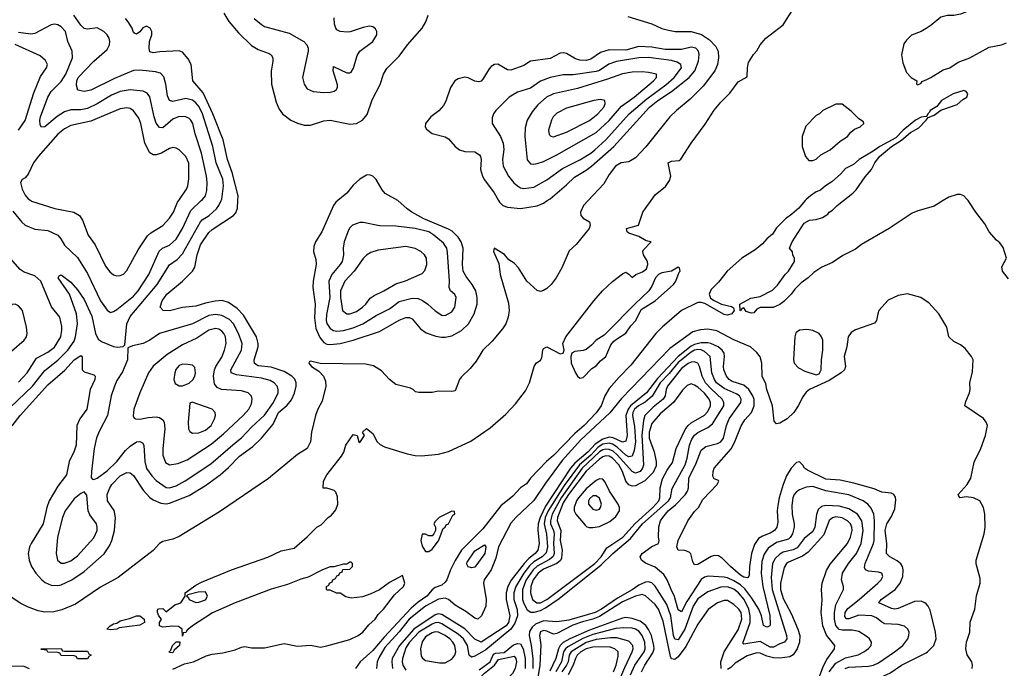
# Model space of a CAD drawing. Header units: inches. Extents: x 884549 to 1028252, y 526810 to 653624.
# Tile 480 of 656: x 934478 to 940477, y 597151 to 601103. Entities that reach past the tile are written whole.
import ezdxf

# ---------------------------------------------------------------- set-up
doc = ezdxf.new("R2010")
doc.units = ezdxf.units.IN
doc.header["$MEASUREMENT"] = 0
for name, color, linetype in [('A9539', 7, 'Continuous'), ('A9549', 7, 'Continuous'), ('A9630', 7, 'Continuous'), ('A9640', 7, 'Continuous')]:
    doc.layers.add(name, color=color, linetype=linetype)

msp = doc.modelspace()

# ---------------------------------------------------------------- linework, layer by layer
at = {"layer": 'A9539', "color": 5}
for points, elevation in [([(937940.9, 600000), (937912.5, 599970), (937894.6, 599930), (937896, 599910), (937910, 599894), (937950.4, 599870.4), (937953.8, 599850), (937948.3, 599830), (937867.7, 599732.3), (937825.5, 599694.5), (937780.5, 599590), (937746.6, 599530), (937716.9, 599490), (937690, 599464.6), (937670, 599451.7), (937650, 599446.5), (937630, 599451.8), (937567.4, 599510), (937517.3, 599590), (937490, 599618.7), (937458.9, 599638.9), (937431.5, 599671.5), (937369.3, 599710), (937365.3, 599690), (937396.9, 599616.9), (937405.7, 599550), (937455.6, 599375.6), (937460.5, 599330), (937454.3, 599290), (937439.5, 599250), (937420.1, 599219.9), (937355.7, 599144.3), (937298.8, 599090), (937258.2, 599021.8), (937223.3, 598976.7), (937170, 598926.8), (937158, 598910), (937130, 598842), (937110, 598838), (937030, 598839.1), (936990, 598830.7), (936910, 598830.8), (936890, 598836), (936876, 598850), (936858, 598858), (936770, 598879.3), (936731.3, 598910), (936682.9, 598962.9), (936633.3, 598993.3), (936583.7, 599003.7), (936307.8, 599007.8), (936250, 599021.2), (936241.5, 599018.5), (936239.3, 599010), (936254.6, 598990), (936300.5, 598960.5), (936329, 598930), (936340.4, 598900.4), (936342.6, 598870), (936321.1, 598778.9), (936294.9, 598730), (936280.4, 598690), (936255, 598590), (936249.7, 598530), (936228.2, 598490), (936170, 598453.1), (935993.4, 598306.6), (935695.4, 598104.6), (935450, 597954.3), (935410, 597938), (935350, 597922.2), (935330, 597911.4), (935291.2, 597868.8), (935076.8, 597703.2), (934970, 597644.7), (934818, 597542), (934733.7, 597506.3), (934685.6, 597494.4), (934630, 597492.4), (934590, 597500.7), (934524.6, 597524.6), (934484.9, 597544.9), (934364.1, 597624.1)], 2080), ([(934420.3, 598739.7), (934555, 598870), (934630, 598965.4), (934710, 599028.6), (934770, 599088.2), (934810, 599143.8), (934818.1, 599170), (934829.1, 599250), (934823.9, 599310), (934780.3, 599430), (934711.8, 599530), (934718.4, 599541.6), (934730, 599548.2), (934790, 599504), (934830, 599457.6), (934870, 599397.8), (934916.4, 599296.4), (934939.4, 599190), (934956.2, 599156.2), (934980.3, 599140.3), (935050, 599112.3), (935071.9, 599108.1), (935107.8, 599112.2), (935118.3, 599121.7), (935131, 599250), (935150, 599293.7), (935314.8, 599490), (935390, 599609.3), (935437.6, 599642.4), (935470, 599675.7), (935579.2, 599870), (935590, 599883.5), (935632, 599910), (935676.3, 599950), (935691.1, 599970), (935704.8, 600000)], 2140), ([(934432.5, 598627.5), (934479.5, 598690), (934650, 598878.1), (934753.3, 598966.7), (934810, 599030.7), (934850, 599057.3), (934857.3, 599050), (934859, 599039), (934857.3, 598970), (934870, 598957.3), (934930, 598938.3), (934937.7, 598930), (934936.3, 598910), (934907.9, 598850), (934886, 598730), (934843.5, 598670), (934825.5, 598630), (934821.8, 598510), (934810, 598472.8), (934779.8, 598410), (934762.4, 598330), (934710, 598260.3), (934657.3, 598170), (934643.3, 598130), (934621.1, 598030), (934547.1, 597910), (934537.7, 597890), (934529.4, 597850), (934535.2, 597810), (934550.2, 597770), (934575.6, 597730), (934612.1, 597690), (934633.1, 597673.1), (934670, 597657.9), (934710, 597655.1), (934730, 597659.1), (934795.4, 597690), (934870, 597739.8), (934992, 597848), (935024, 597896), (935039.4, 597930), (935055.3, 597990), (935061.9, 598070), (935052.8, 598112.8), (935012.2, 598170), (935011.2, 598210), (935025.8, 598250), (935038.9, 598270), (935090, 598322.3), (935130, 598344.6), (935150, 598341.2), (935170, 598324.9), (935230, 598235.6), (935270, 598191.3), (935290, 598177.1), (935337.2, 598157.2), (935370, 598152.5), (935390, 598157), (935510, 598204), (935610, 598263.6), (935698.5, 598330), (935750, 598373.8), (935816.2, 598443.8), (935898.6, 598501.4), (935950, 598551.9), (936021.5, 598638.5), (936054.1, 598710), (936106.9, 598753.1), (936134.5, 598785.5), (936152.7, 598827.3), (936161.6, 598870), (936162.2, 598890), (936153.2, 598913.2), (936136.3, 598930), (936090, 598958.3), (936010, 598985.1), (935930, 598994.1), (935908.4, 599008.4), (935906.7, 599030), (935930.9, 599110), (935930.9, 599130), (935920.7, 599170), (935841.7, 599301.7), (935802.3, 599342.3), (935750, 599379.8), (935710.9, 599390.9), (935667.7, 599387.7), (935610, 599376.3), (935550, 599356.7), (935470, 599349.9), (935390, 599328.9), (935351.4, 599331.4), (935334, 599350), (935345.8, 599390), (935373.5, 599430), (935470.4, 599509.6), (935530.7, 599570), (935544.3, 599595.7), (935558.3, 599670), (935578.7, 599730), (935630, 599805.9), (935650, 599823.8), (935780.4, 599910), (935793.9, 599926.1), (935804.9, 599955.1), (935806.8, 600000)], 2120), ([(934435.9, 599935.9), (934490, 599868.4), (934510.5, 599850.5), (934570, 599825.9), (934650, 599817.6), (934710, 599788.9), (934728.1, 599768.1), (934750, 599729.1), (934830, 599654.4), (934890, 599556.5), (934969.6, 599390), (935010, 599332.9), (935030, 599319), (935050, 599323.6), (935070, 599336), (935170, 599417.5), (935199, 599450), (935265, 599550), (935326.9, 599693.1), (935348.7, 599711.3), (935391, 599729), (935430, 599766.2), (935468.8, 599830), (935520.9, 599939.1), (935584.3, 600000)], 2160), ([(934544.5, 600000), (934550, 599996.1), (934691.5, 599951.5), (934808, 599930), (934841.3, 599910), (934860.6, 599880.6), (934895.2, 599790), (934938, 599730), (935000.2, 599600.2), (935026.2, 599566.2), (935049, 599549), (935070, 599542.2), (935090, 599543.2), (935110, 599551.6), (935130, 599573.7), (935199.6, 599700.4), (935255.3, 599784.7), (935276.1, 599803.9), (935350, 599849.4), (935390, 599893.4), (935413.9, 599930), (935439.9, 599990), (935446.5, 600000)], 2180), ([(935410, 597146.3), (935482.1, 597177.9), (935537.4, 597190), (935613.9, 597226.1), (935650, 597236.8), (935714.7, 597245.3), (935790, 597262.5), (935830, 597280.2), (935850, 597284.3), (935890, 597275), (935970, 597275.1), (936090, 597301.6), (936170, 597285.2), (936250, 597291.1), (936310, 597279.3), (936350, 597286.5), (936490, 597327), (936540.3, 597350), (936567.7, 597370), (936604.8, 597415.2), (936643.1, 597450), (936661.3, 597478.7), (936695.1, 597510), (936760.9, 597599.1), (936816.8, 597650), (936824.2, 597670), (936810, 597715.3), (936730, 597673.2), (936670, 597629.3), (936616.7, 597603.3), (936565.6, 597585.6), (936498, 597578), (936465.2, 597585.2), (936430, 597608), (936408.9, 597608.9), (936370, 597626), (936350, 597626), (936346, 597630), (936346, 597650), (936362, 597658), (936366, 597670), (936382, 597678), (936386, 597690), (936402, 597698), (936410, 597714), (936422, 597718), (936427.3, 597732.7), (936442, 597738), (936447.3, 597752.7), (936490, 597754), (936506, 597770), (936506, 597790), (936498, 597798), (936490, 597798), (936470, 597786), (936450, 597786), (936392, 597768), (936370, 597768), (936322, 597750), (936234.4, 597705.6), (936190, 597693.2), (936110, 597661.2), (936010, 597632.7), (935790, 597549.5), (935652.3, 597487.7), (935531.3, 597410), (935498, 597382), (935490, 597368), (935474, 597366), (935470, 597346), (935468, 597390), (935444.7, 597404.7), (935410, 597406.6), (935350, 597400.9), (935328.7, 597410), (935329, 597430), (935341.2, 597450), (935325.2, 597470), (935317.2, 597490), (935318, 597502), (935319, 597510), (935326.3, 597513.7), (935350, 597515.8), (935370, 597494.8), (935423, 597537), (935459, 597550), (935486, 597590), (935486, 597610), (935550, 597658), (935585.6, 597674.4), (935768, 597750), (935990, 597826.8), (936070, 597866), (936150, 597882), (936229.1, 597950.9), (936288, 598010), (936314.6, 598025.4), (936358, 598070), (936377.2, 598082.8), (936403.1, 598116.9), (936415.3, 598150), (936414.6, 598194.6), (936403.1, 598223.1), (936393.6, 598233.6), (936370, 598242), (936350, 598248), (936327.3, 598247.3), (936328, 598290), (936349, 598330), (936437.5, 598442.5), (936452.9, 598467.1), (936465.1, 598510), (936510, 598574.8), (936534, 598570), (936544.7, 598530), (936550, 598526.8), (936578, 598570), (936566, 598590), (936590, 598611), (936630, 598581), (936656, 598530), (936673.7, 598513.7), (936700.5, 598500.5), (936838, 598458), (936887.9, 598447.9), (936925.8, 598445.8), (937030, 598455.8), (937090, 598471.8), (937225.6, 598534.4), (937344.5, 598615.5), (937440.6, 598699.4), (937497.9, 598762.1), (937559, 598841), (937584.2, 598890), (937612.7, 598990), (937625.2, 599010), (937651.6, 599028.4), (937658.7, 599041.3), (937665.1, 599090), (937670, 599099.1), (937690, 599110.3), (937770, 599066.8), (937788.9, 599071.1), (937795.3, 599090), (937787, 599130), (937804.5, 599170), (937975.1, 599390), (938029.5, 599450), (938090, 599507.3), (938150, 599554.8), (938170, 599564.7), (938190, 599552), (938210, 599531.3), (938232.3, 599550), (938273.2, 599566.8), (938296, 599584), (938304.4, 599610), (938303.1, 599630), (938279.3, 599670), (938274, 599690), (938279, 599701), (938326, 599750), (938295.1, 599755.1), (938250, 599780.9), (938190, 599801.2), (938179, 599810), (938175.3, 599830), (938248.7, 599851.3), (938275.3, 599930), (938289, 599950), (938324.5, 600000)], 2060), ([(936416.2, 600000), (936404.4, 599990), (936390, 599969.6), (936318.2, 599810), (936280.2, 599750), (936270, 599721.2), (936268, 599690), (936281.7, 599641.7), (936285, 599610), (936266.4, 599510), (936263.6, 599470), (936278.5, 599370), (936274.8, 599285.2), (936281.9, 599221.9), (936305.8, 599165.8), (936330, 599135.1), (936350, 599125.8), (936370, 599123.4), (936430, 599129.4), (936510, 599150.1), (936670, 599203.1), (936790, 599271.8), (936830, 599287.6), (936850, 599288.7), (936870, 599280.6), (936919.7, 599219.7), (936955, 599195), (937014.1, 599174.1), (937047.9, 599167.9), (937070, 599167.2), (937110, 599175.8), (937170, 599208.4), (937211.8, 599250), (937247.5, 599310), (937265, 599370), (937266, 599410), (937256.1, 599450), (937235.2, 599490), (937197.7, 599537.7), (937180.4, 599570), (937176.5, 599610), (937179.5, 599710), (937167.9, 599750), (937150, 599776.9), (937113.2, 599813.2), (937090, 599827.2), (936939.4, 599890), (936867.8, 599930), (936838.4, 599950), (936782.1, 600000)], 2120), ([(939264.5, 600000), (939225.2, 599954.8), (939182.8, 599917.2), (939144, 599890), (939090, 599834), (939065.2, 599794.8), (939030, 599768), (939004, 599736), (938958.7, 599701.3), (938878.5, 599650), (938787.8, 599570), (938735.9, 599504.1), (938690, 599459.2), (938678.5, 599430), (938686.3, 599406.3), (938710, 599391.3), (938754.8, 599370), (938815.3, 599355.3), (938827.3, 599347.3), (938832, 599330), (938817.1, 599310), (938790, 599302.6), (938770, 599305.9), (938653.2, 599373.2), (938630, 599379.3), (938610, 599378.6), (938509.3, 599330.7), (938392.1, 599230), (938354.4, 599190), (938201.7, 598998.3), (938130, 598925.3), (938070, 598854.8), (938042.7, 598810), (938021.4, 598750), (937990, 598706.4), (937916.2, 598630), (937859.2, 598580.8), (937730, 598447.4), (937687.2, 598410), (937590.4, 598310), (937566.1, 598273.9), (937530, 598249.6), (937481.5, 598198.5), (937410, 598139.6), (937300, 598000), (937169.3, 597870.7), (937130, 597807.1), (937101.6, 597750), (937079.8, 597690), (937070, 597675.8), (937050, 597657.3), (937010, 597642), (936990.6, 597629.4), (936958.4, 597590), (936906.1, 597553.9), (936863.3, 597516.7), (936699.1, 597340.9), (936630, 597259.9), (936552.9, 597190), (936523.7, 597150)], 2060), ([(937395, 600000), (937400.5, 599990), (937422.4, 599970), (937450, 599959.8), (937530, 599951.8), (937630, 599968.9), (937670, 599985.3), (937692.6, 600000)], 2120), ([(940000, 599952.1), (939950, 599937.6), (939916.5, 599923.5), (939776, 599830), (939607.9, 599732.1), (939570, 599705.2), (939493.7, 599666.3), (939430, 599624), (939366, 599594), (939316.9, 599563.1), (939282, 599530), (939239.8, 599500.2), (939199.8, 599460.2), (939178, 599430), (939134.4, 599385.6), (939110, 599368), (939068.4, 599348.4), (938990, 599348.7), (938970, 599338), (938950, 599317.2), (938934.6, 599314.6), (938904, 599324), (938890, 599346), (938878, 599342), (938871.6, 599328.4), (938868, 599330), (938866, 599370), (938933.6, 599406.4), (938990, 599416), (939065.6, 599454.4), (939095.5, 599484.5), (939142, 599550), (939162, 599570), (939198, 599630), (939198, 599650), (939188.4, 599668.4), (939187.3, 599687.3), (939168, 599710), (939184, 599750), (939258, 599862), (939290, 599881), (939330, 599886), (939370, 599898), (939402, 599918), (939409.3, 599930.7), (939430, 599942), (939458, 599970), (939496.9, 600000)], 2060), ([(934470, 598894.6), (934523.9, 598950), (934579.2, 599040.8), (934650, 599076.1), (934690, 599107.8), (934727.5, 599170), (934734.9, 599210), (934734.2, 599234.2), (934721.5, 599290), (934672.2, 599352.2), (934606.9, 599510), (934570, 599541.4), (934504.5, 599564.5), (934480.6, 599580.6), (934302.3, 599782.3)], 2160), ([(940000, 599388.3), (939969, 599410), (939888.2, 599431.8), (939830, 599422.7), (939770, 599393.2), (939713.4, 599330), (939705.5, 599310), (939699.1, 599270), (939686.7, 599253.3), (939570, 599213.5), (939543.6, 599196.4), (939525.4, 599170), (939516.8, 599110), (939502, 599050), (939508.7, 598990), (939503.8, 598970), (939484, 598950), (939410, 598905.1), (939290, 598849.3), (939270, 598832.7), (939250, 598805.2), (939221.8, 598750), (939193.9, 598710), (939154.4, 598670), (939110, 598644.7), (939090, 598640.8), (939075.7, 598655.7), (939064.5, 598750), (939030.9, 598849.1), (939024.5, 598884.5), (939001.7, 598930), (938999.8, 599010), (938989.1, 599049.1), (938970, 599074.8), (938929.9, 599109.9), (938830, 599152.8), (938726.1, 599206.1), (938670, 599217), (938626.4, 599213.6), (938580, 599200), (938440, 599100), (938145.4, 598794.6), (938073.1, 598706.9), (937897.6, 598542.4), (937782.9, 598417.1), (937680.9, 598279.1), (937610, 598172.9), (937501.2, 598070), (937470, 598033.9), (937394.8, 597890), (937378.6, 597821.4), (937350.6, 597750), (937307.8, 597690), (937304.4, 597670), (937320.4, 597570), (937317.5, 597530), (937290.6, 597470), (937270, 597450.8), (937250, 597455.3), (937196.8, 597496.8), (937130, 597535.1), (937090, 597569.3), (937070, 597578.6), (937030, 597572.7), (936950.2, 597529.8), (936850, 597450.4), (936790, 597372.1), (936702.3, 597277.7), (936666, 597214), (936656.7, 597190), (936650.9, 597150)], 2080), ([(940000, 597543.1), (939993.1, 597550), (939970, 597559.3), (939930, 597558.6), (939830, 597514.5), (939810, 597511.2), (939790, 597514.2), (939712, 597550), (939726.4, 597570), (939812.9, 597630), (939843.2, 597670), (939859.5, 597710), (939861.5, 597750), (939856.9, 597770), (939846.7, 597786.7), (939825.1, 597805.1), (939779.2, 597830), (939758.9, 597850), (939761.6, 597910), (939751.6, 597990), (939762.1, 598030), (939790, 598074.9), (939810, 598122), (939816.4, 598176.4), (939813.8, 598193.8), (939803.7, 598210), (939790, 598216.9), (939730, 598224.6), (939684, 598244), (939559.4, 598279.4), (939477, 598297), (939390, 598302.3), (939277.1, 598357.1), (939259.4, 598370), (939250, 598388), (939229.5, 598409.5), (939210, 598404.2), (939178, 598370), (939150, 598323.7), (939130, 598269.5), (939105.8, 598190), (939096.7, 598143.3), (939093.4, 598110), (939098.1, 598041.9), (939091.8, 598010), (939076.1, 597990), (939050, 597973.1), (939004.4, 597955.6), (938979.4, 597940.6), (938954.2, 597905.8), (938937.1, 597850), (938924.1, 597770), (938921.8, 597718.2), (938915.8, 597704.2), (938910, 597700.9), (938890, 597705.1), (938870, 597717.6), (938808.3, 597770), (938760.6, 597820.6), (938735.3, 597835.3), (938710, 597837.1), (938690, 597832.3), (938610, 597782.6), (938590, 597780.5), (938578.7, 597798.7), (938567.5, 597847.5), (938557.4, 597857.4), (938530, 597868.5), (938489.6, 597870), (938481, 597890), (938490, 597928.4), (938549.5, 598050), (938590, 598105.2), (938614.2, 598130), (938640.9, 598179.1), (938726.5, 598270), (938736.9, 598290), (938734.9, 598294.9), (938710, 598305.3), (938701.9, 598321.9), (938702.9, 598350), (938709.9, 598370.1), (938812.3, 598487.7), (938833.5, 598526.5), (938872.8, 598627.2), (938896, 598664), (938935.8, 598710), (938953.5, 598750), (938952.5, 598787.5), (938945.8, 598810), (938920.4, 598850), (938890, 598875), (938818.1, 598898.1), (938801, 598910), (938784.4, 598930), (938769, 598970), (938766.3, 598990), (938772.1, 599050), (938769.6, 599070), (938758.9, 599090), (938733.4, 599110), (938689.6, 599129.6), (938670, 599134.4), (938630, 599134.1), (938590, 599123.1), (938570, 599112.6), (938490, 599049.6), (938364.5, 598915.5), (938297.8, 598830), (938199.5, 598750), (938185, 598730), (938171.8, 598690), (938179.3, 598570), (938170, 598534.8), (938150, 598527.8), (938094.1, 598554.1), (938070, 598558.6), (938030, 598546.4), (937984, 598516), (937941.8, 598470), (937859.5, 598400.5), (937834.4, 598370), (937682, 598138), (937648.2, 598070), (937637.3, 598030), (937634.1, 597994.1), (937643.5, 597910), (937634.8, 597870), (937618.7, 597850), (937580.6, 597819.4), (937551.5, 597788.5), (937472.3, 597687.7), (937451, 597650), (937442.2, 597610), (937441.5, 597570), (937464.9, 597470), (937456.6, 597430), (937441.2, 597410), (937290, 597309.1), (937250, 597327.6), (937190, 597391.2), (937050, 597477.9), (937030, 597481.6), (937010, 597477), (936879.6, 597390), (936792.7, 597290), (936747.5, 597210), (936744.7, 597190), (936748.9, 597150)], 2120), ([(939507.5, 597150), (939530, 597156.5), (939650, 597162.8), (939679.1, 597170), (939710, 597184.5), (939809, 597250), (939859.4, 597290), (939889.8, 597330), (939896.2, 597350), (939896.5, 597370), (939889.8, 597389.8), (939868.3, 597408.3), (939830, 597417.4), (939750, 597422.5), (939731.2, 597431.2), (939697.9, 597457.9), (939670, 597469.4), (939590, 597473.5), (939530, 597451.3), (939512.9, 597452.9), (939505.7, 597465.7), (939508, 597490), (939524.6, 597515.4), (939593.7, 597570), (939706.8, 597670), (939727.6, 597690), (939737.6, 597710), (939730, 597730.8), (939710, 597737), (939650, 597741.6), (939631.2, 597751.2), (939625.7, 597765.7), (939629.4, 597790), (939679.4, 597910), (939683.4, 597930), (939686.2, 598050), (939682.1, 598090), (939665.9, 598125.9), (939645.9, 598150), (939616.8, 598170), (939530, 598207.4), (939390, 598231.7), (939310, 598258.3), (939270, 598253.3), (939230, 598238.8), (939210, 598226), (939197.6, 598210), (939188.8, 598190), (939183.2, 598143.2), (939185.3, 598090), (939197.4, 598030), (939197.4, 598010), (939186.3, 597970), (939173, 597947), (939161.9, 597938.1), (939090, 597917.4), (939038.2, 597881.8), (939014.7, 597845.3), (938999.5, 597800.5), (938995.8, 597730), (939005.3, 597650), (939048, 597472), (939050, 597418), (939048, 597410), (939037, 597403), (939030, 597401.5), (939010, 597412.3), (938998.1, 597470), (938981.2, 597510), (938938.9, 597578.9), (938895.1, 597635.1), (938870, 597658.3), (938830, 597684.2), (938790, 597702.1), (938770, 597706), (938672.2, 597712.2), (938650, 597706.1), (938630, 597692.1), (938543.4, 597556.6), (938510, 597494.4), (938490, 597506.3), (938468.3, 597588.3), (938446.4, 597630), (938423.4, 597690), (938402.6, 597722.6), (938350, 597766.3), (938290, 597790.7), (938265.7, 597810), (938258.5, 597830), (938269.9, 597850.1), (938330, 597892), (938369.4, 597910.6), (938374.5, 597930), (938369.4, 597950), (938372, 598012), (938383.1, 598050), (938396.2, 598070), (938428.5, 598110), (938472.7, 598147.3), (938531.5, 598208.5), (938546.5, 598230), (938552.4, 598250), (938555.2, 598310), (938599.4, 598400.6), (938630, 598480.6), (938657.7, 598502.3), (938730, 598520.5), (938750.6, 598530), (938766.8, 598553.2), (938783.6, 598630), (938799.9, 598670), (938871, 598770), (938874.5, 598790), (938863.7, 598810), (938843.5, 598823.5), (938770, 598854.9), (938724, 598890), (938710.5, 598910.5), (938695.6, 598950), (938684.3, 599050), (938650, 599080.3), (938630.4, 599090.4), (938610, 599093), (938590, 599088.6), (938570, 599077.4), (938490, 599013.1), (938434.1, 598945.9), (938379.9, 598890), (938331.9, 598808.1), (938288.1, 598771.9), (938248.7, 598750), (938224.4, 598730), (938213.3, 598710), (938210.6, 598690), (938223.6, 598623.6), (938229.1, 598530), (938221.9, 598478.1), (938210, 598443.9), (938190, 598438.9), (938170, 598449.4), (938117.6, 598497.6), (938090, 598516.4), (938070, 598522.4), (938030, 598515.6), (938002.8, 598497.2), (937958.5, 598450), (937887.8, 598390), (937796, 598264), (937696.9, 598110), (937680, 598070), (937673.8, 598030), (937688, 597968), (937692.7, 597890), (937685.6, 597854.4), (937661.5, 597830), (937610, 597798.5), (937584.7, 597775.3), (937549, 597730), (937500.5, 597650), (937489.5, 597610), (937489, 597570), (937508.6, 597508.6), (937510.6, 597470), (937495.3, 597424.7), (937470.9, 597389.1), (937317.3, 597262.7), (937250, 597224), (937230, 597218.9), (937215.7, 597230), (937205.4, 597290), (937181.2, 597330), (937150, 597357.7), (937050, 597422.1), (937030, 597429.4), (937010, 597428.1), (936990, 597420.2), (936910.4, 597370), (936851.9, 597310), (936830, 597274.3), (936810, 597211.1), (936809, 597190), (936812.9, 597170), (936830, 597139.3)], 2140), ([(939410, 597130), (939450, 597182.4), (939510, 597213.8), (939586.4, 597233.6), (939621.5, 597250), (939650, 597270.3), (939665.1, 597290), (939668.4, 597310), (939655.8, 597330), (939641.6, 597341.6), (939590, 597374), (939550, 597383), (939490, 597382.3), (939470, 597387.5), (939451.4, 597411.4), (939443, 597450), (939442.6, 597490), (939450, 597537.4), (939497.7, 597630), (939497.4, 597650), (939485.6, 597690), (939491.6, 597730), (939526.9, 597790), (939576, 597850), (939603.9, 597910), (939617.9, 597990), (939609.5, 598050), (939583.4, 598090), (939530, 598122.4), (939470, 598138.7), (939390, 598142.7), (939363.1, 598136.9), (939341.9, 598118.1), (939331.9, 598088.1), (939323.4, 598010), (939310, 597985), (939257.9, 597942.1), (939215.2, 597884.8), (939190, 597871.5), (939130, 597857.3), (939110, 597846.8), (939080, 597820), (939064, 597790), (939056.4, 597703.6), (939062.1, 597630), (939150.9, 597350), (939152.1, 597330), (939138.5, 597310), (939110, 597300.4), (939070, 597278.6), (939050, 597278.7), (938990, 597314.5), (938890, 597297.7), (938883.8, 597303.8), (938928.3, 597430), (938928.1, 597470), (938921.3, 597510), (938891.7, 597570), (938858.3, 597610), (938830, 597633.3), (938790, 597646.5), (938750, 597645.4), (938670, 597617.5), (938610, 597572.9), (938580.9, 597530), (938531.2, 597388.8), (938490, 597325), (938470, 597328.6), (938460.8, 597350), (938444.2, 597470), (938420, 597540), (938350, 597650.5), (938330, 597671.4), (938310, 597677.6), (938290, 597676.1), (938250, 597657.9), (938210, 597629.2), (938121.1, 597578.9), (938022.8, 597510), (937984.1, 597490), (937824.6, 597444.6), (937750, 597433.8), (937670, 597438.9), (937620.5, 597419.5), (937599.8, 597400.2), (937584.8, 597375.2), (937581, 597350), (937594.5, 597290), (937604.9, 597210), (937604.2, 597150)], 2160), ([(939346, 597090), (939374.7, 597165.3), (939394.8, 597205.2), (939442, 597270), (939443.7, 597290), (939393.1, 597353.1), (939372.3, 597410), (939361.6, 597490), (939368, 597568), (939362.7, 597630), (939368.2, 597670), (939394.2, 597745.8), (939415.8, 597784.2), (939522.6, 597910), (939539.6, 597950), (939549.5, 597990), (939547.8, 598010), (939539.5, 598030), (939521.3, 598050), (939490, 598068.2), (939450, 598073.2), (939430, 598066.7), (939409.1, 598050.9), (939376.7, 597963.3), (939281.4, 597858.6), (939246.5, 597833.5), (939161.8, 597798.2), (939149.5, 597790), (939134.8, 597765.2), (939113.5, 597670), (939113.9, 597630), (939130, 597576.8), (939180.1, 597480.1), (939218.5, 597390), (939230.9, 597350), (939229, 597310), (939215, 597270), (939190, 597231.9), (939170, 597219.8), (939110, 597213.3), (939070, 597215.2), (939030, 597225.4), (938990, 597243), (938970, 597245.5), (938910, 597227.1), (938837.9, 597182.1), (938810, 597155.9), (938790, 597144)], 2180), ([(938751.4, 597150), (938750.4, 597190), (938770.9, 597250), (938855.1, 597384.9), (938877, 597450), (938872.7, 597490), (938860.1, 597510), (938830, 597538.6), (938790, 597564.1), (938770, 597564.3), (938730, 597549.9), (938672.1, 597507.9), (938610, 597420.3), (938535.7, 597284.3), (938490, 597219.9), (938470, 597204.1), (938450, 597208.1), (938442.6, 597222.6), (938397.8, 597437.8), (938370.6, 597510), (938350, 597538.5), (938310, 597576.4), (938290, 597592.5), (938270, 597599.3), (938230, 597590.2), (938150, 597556), (938010, 597466.1), (937970, 597449.6), (937906, 597434), (937847.1, 597412.9), (937750, 597363.1), (937730, 597358.5), (937690, 597377.3), (937670, 597381.8), (937650, 597373.7), (937645, 597350), (937653.3, 597293.3), (937647.9, 597170), (937620.6, 597010)], 2180), ([(938267.2, 597130), (938286.3, 597170), (938335.9, 597244.1), (938342.6, 597270), (938342.3, 597290), (938327.7, 597350), (938310, 597387.9), (938292.3, 597412.3), (938257.5, 597437.5), (938210, 597454.8), (938170, 597459.9), (938150, 597456.3), (937950, 597382.6), (937830, 597331.1), (937790, 597308.6), (937771.2, 597290), (937760.7, 597270), (937745.4, 597210), (937707.6, 597132.4)], 2220), ([(938199.3, 597110), (938226.7, 597170), (938281.8, 597250), (938289.6, 597270), (938287.7, 597310), (938270, 597351), (938250, 597376.2), (938230, 597388.7), (938210, 597394.2), (938156.8, 597396.8), (938110, 597393.4), (937970, 597356.5), (937908.6, 597331.4), (937818.1, 597281.9), (937802.7, 597270), (937791.1, 597250), (937779.9, 597190), (937743.5, 597130)], 2240), ([(938128.5, 597070), (938164.4, 597155.6), (938209.9, 597250), (938215.7, 597270), (938214, 597290), (938190, 597315.4), (938116.1, 597336.1), (938077.1, 597337.1), (937990, 597325.8), (937930, 597308.3), (937838.2, 597250), (937825.7, 597230), (937819.2, 597190), (937810.2, 597170), (937780.8, 597130)], 2260), ([(937277.9, 597142.1), (937344.3, 597190), (937364, 597236), (937377.4, 597242.6), (937430, 597246.9), (937487.4, 597292.6), (937510, 597302.6), (937530, 597298.7), (937545.4, 597270), (937556.7, 597210), (937557.7, 597150)], 2140), ([(938096.8, 597130), (938112, 597170), (938125.1, 597225.1), (938123.4, 597250), (938104.2, 597270), (938070, 597281.5), (937970, 597279), (937930, 597269.2), (937897.3, 597250), (937875.2, 597230), (937864, 597210), (937850.9, 597169.1), (937819, 597110)], 2280), ([(940000, 597003.7), (939930, 597015.6), (939904.7, 597015.3), (939850, 597003.5), (939830, 597004.6), (939770, 597018.1), (939688.5, 597028.5), (939664.8, 597050), (939660.3, 597070), (939664.5, 597075.5), (939710, 597089.7), (939779.5, 597120.5), (939850.8, 597170), (940000, 597245.1)], 2120), ([(934350, 597166.7), (934503.6, 597163.6), (934534.8, 597150)], 2060)]:
    msp.add_lwpolyline(points, dxfattribs=dict(at, elevation=elevation))
for points, elevation in [([(936550, 599867.7), (936505.3, 599850), (936487.9, 599832.1), (936476.1, 599810), (936454.5, 599750), (936447.6, 599710), (936450.8, 599670), (936441.6, 599630), (936430.1, 599610), (936379.1, 599550), (936361.8, 599510), (936367.3, 599410), (936346.1, 599306.1), (936345.3, 599270), (936350, 599252), (936370, 599221.3), (936388.9, 599208.9), (936410, 599205.3), (936450, 599208.4), (936510, 599224.1), (936568.2, 599250), (936650, 599299.6), (936730, 599340.1), (936790, 599384.7), (936870, 599405.5), (936904.6, 599404.6), (936932.5, 599392.5), (936964.7, 599370), (937010, 599327.7), (937050, 599302.3), (937070, 599300.2), (937110, 599322.3), (937129.8, 599350.2), (937137.7, 599410), (937128.4, 599428.4), (937102.5, 599450), (937094.1, 599470), (937095.5, 599510), (937085, 599685), (937079.6, 599710), (937060.4, 599740.4), (937000.9, 599790), (936970, 599809.4), (936887, 599830), (936770, 599844.7), (936670, 599846.5), (936570, 599866.8)], 2140), ([(936830, 599721.3), (936661.2, 599698.8), (936616.2, 599683.8), (936590, 599668.1), (936570, 599647.1), (936515.1, 599570), (936458.6, 599510), (936432.4, 599450), (936431.3, 599410), (936445.1, 599330), (936470, 599310.2), (936490, 599309.6), (936530, 599325.1), (936565.8, 599350), (936587.6, 599370), (936613.9, 599406.1), (936637.9, 599422.1), (936696.1, 599450), (936770, 599494), (936828.8, 599511.2), (936930, 599556), (936946.1, 599573.9), (936957.6, 599610), (936955.8, 599650), (936944.8, 599670), (936921.1, 599690), (936888, 599708)], 2160), ([(938490, 599594), (938448.7, 599571.3), (938390, 599560.9), (938370.1, 599549.9), (938351, 599530), (938330, 599479.3), (938310.2, 599449.8), (938224.9, 599370), (938059.9, 599200.1), (938038.9, 599181.1), (937990.6, 599150), (937961.4, 599118.6), (937930, 599094), (937910, 599086.6), (937859.8, 599080.2), (937842, 599070), (937836, 599050), (937838, 599010), (937864, 598950), (937876.3, 598930), (937890, 598919.3), (937910, 598922), (937963.6, 598976.4), (937990, 598993.4), (938016.9, 599023.1), (938050, 599050.3), (938079.1, 599120.9), (938096.9, 599143.1), (938119.4, 599160.6), (938170, 599191.8), (938202.3, 599237.7), (938231.4, 599270), (938263.8, 599336.2), (938350, 599388.6), (938461.5, 599490), (938476.4, 599510), (938495.8, 599564.2), (938502.7, 599570), (938498, 599590)], 2060), ([(934450, 599369.6), (934430, 599367), (934410, 599334), (934403.5, 599230), (934386.5, 599150), (934390, 599121), (934400.2, 599100.2), (934410, 599087.3), (934430, 599084.9), (934504.8, 599150), (934518, 599170), (934522.7, 599190), (934519.2, 599230), (934494.2, 599330), (934470, 599359.7)], 2180), ([(935670, 599306.3), (935630, 599299.5), (935530, 599250.4), (935330.3, 599190), (935270, 599149.9), (935230, 599129.2), (935164.7, 599115.3), (935136.3, 599103.7), (935134.2, 599030), (935103.1, 598956.9), (935070, 598904), (935055.3, 598870), (935034.7, 598810), (935012.5, 598690), (934963.1, 598596.9), (934945.5, 598554.5), (934931.2, 598490), (934914.4, 598350), (934912.8, 598312.8), (934922, 598302), (934930, 598300.4), (934950, 598309.1), (935010, 598354.6), (935070, 598410.1), (935122.2, 598477.8), (935150, 598505), (935190, 598530.1), (935210, 598533.5), (935225, 598525), (935233.1, 598510), (935239.9, 598410), (935250, 598368.4), (935282.7, 598322.7), (935310, 598295.8), (935370, 598252.2), (935390, 598249.6), (935430, 598262.4), (935486.6, 598293.4), (935643.1, 598396.9), (935790, 598524.6), (935830, 598553.9), (935890, 598620.1), (935970, 598692), (936024.2, 598770), (936052.1, 598830), (936052.3, 598850), (936046.1, 598870), (936028.8, 598890), (936003.3, 598903.3), (935950, 598919.1), (935799.6, 598939.6), (935767.1, 598950), (935763.1, 598970), (935828.9, 599090), (935832.4, 599130), (935811.6, 599190), (935780.4, 599250), (935755.6, 599275.6), (935710, 599299.9)], 2140), ([(935670, 599220.2), (935630, 599210.9), (935557.4, 599162.6), (935470, 599122.1), (935376.8, 599063.2), (935290, 598992.3), (935261.9, 598950), (935210.2, 598830), (935173.6, 598730), (935168.3, 598688.3), (935174.7, 598674.7), (935182.8, 598670), (935209.2, 598669.2), (935260.7, 598679.3), (935310, 598682.5), (935330, 598678.9), (935350, 598665.3), (935357.1, 598650), (935361.7, 598610), (935348.9, 598490), (935349.5, 598450), (935365, 598405), (935390, 598389.6), (935441.8, 598398.2), (935498.5, 598421.5), (935643.3, 598516.7), (935720.1, 598579.9), (935839.2, 598690), (935873.9, 598730), (935890, 598762), (935894, 598790), (935889.4, 598809.4), (935869.8, 598830), (935830, 598841.8), (935706.6, 598850), (935681.2, 598861.2), (935663.9, 598883.9), (935658.1, 598930), (935664.1, 598970), (935672.2, 598990), (935710, 599046), (935726.4, 599090), (935735, 599130), (935731.5, 599170), (935722.1, 599190), (935710, 599205), (935690, 599216.7)], 2160), ([(939274, 599214), (939228.9, 599211.1), (939206.4, 599193.6), (939199.8, 599170), (939192.8, 599032.8), (939197.2, 599010), (939222.2, 598982.2), (939260.7, 598960.7), (939330, 598939.5), (939350, 598944), (939362, 598970), (939363.8, 599030), (939372.3, 599090), (939370.6, 599150), (939363.5, 599170), (939349.7, 599190), (939310, 599209)], 2080), ([(935470, 599002.8), (935450, 598996.4), (935428.1, 598971.9), (935421.9, 598950), (935417.1, 598910), (935425, 598885), (935450, 598871.4), (935470, 598871.2), (935510, 598887.3), (935532.4, 598907.6), (935544.2, 598930), (935548, 598950), (935543.7, 598983.7), (935530, 598996.9), (935502.3, 599002.3)], 2180), ([(938590, 599018.4), (938570, 599016.6), (938550, 599008), (938510, 598977.4), (938424.8, 598870), (938416.1, 598850), (938410.1, 598810), (938399.4, 598790), (938338.4, 598741.6), (938287.5, 598690), (938279.3, 598660.7), (938268.4, 598571.6), (938277.6, 598390), (938273.2, 598370), (938257.8, 598350), (938230, 598338.8), (938210, 598349.5), (938120.3, 598450), (938093, 598473), (938070, 598483.8), (938050, 598486.4), (938030, 598482.1), (938010, 598468.8), (937904.2, 598370), (937776.7, 598190), (937722.4, 598090), (937711.2, 598050), (937712.7, 598030), (937731, 597990), (937733.9, 597970), (937729.7, 597910), (937734.4, 597850), (937727.6, 597832.4), (937706.3, 597813.7), (937630, 597772.6), (937605.3, 597750), (937564.6, 597690), (937541.7, 597630), (937541.9, 597570), (937550, 597544.4), (937570, 597507.1), (937592.9, 597492.9), (937612.9, 597492.9), (937650, 597502.8), (937681.4, 597518.6), (937763.9, 597576.1), (938019.8, 597780.2), (938091.8, 597850), (938199.3, 597940.7), (938271.6, 598030), (938431.3, 598170), (938442.2, 598190), (938454.1, 598245.9), (938532.2, 598390), (938544.3, 598430), (938557.9, 598510), (938572.8, 598547.2), (938590, 598571.2), (938610, 598588), (938670, 598616.9), (938699.6, 598640.4), (938767.4, 598750), (938768.1, 598770), (938758.5, 598790), (938690, 598852.4), (938655.8, 598890), (938635.9, 598930), (938619.5, 598990), (938608.8, 599010)], 2160), ([(938570, 598883.2), (938545.4, 598874.6), (938515.5, 598844.5), (938461.8, 598770), (938379.5, 598700.5), (938330, 598641.9), (938312.9, 598590), (938313.3, 598553.3), (938343.9, 598470), (938355.7, 598410), (938355.6, 598384.4), (938337.1, 598342.9), (938286.2, 598293.8), (938230, 598263), (938210, 598260.3), (938190, 598268.2), (938171.5, 598291.5), (938151.5, 598350), (938128.5, 598390), (938090, 598431.8), (938070, 598442.8), (938050, 598445.7), (938030, 598439.8), (938010, 598425.7), (937930, 598352.2), (937820.9, 598210), (937790, 598158.2), (937755.3, 598070), (937753.3, 598050), (937775.7, 597990), (937770.6, 597930), (937783.1, 597870), (937779, 597821), (937772.5, 597807.5), (937750.1, 597790), (937670, 597754.6), (937635.9, 597730), (937607.2, 597690), (937592.8, 597650), (937589.8, 597610), (937602.4, 597570), (937628.1, 597550), (937650, 597549.8), (937690.5, 597569.5), (937981.5, 597790), (938020.2, 597830), (938056.1, 597883.9), (938152.6, 597950), (938228.1, 598031.9), (938336, 598130), (938372.2, 598170), (938378.7, 598190), (938380.6, 598250), (938395.3, 598304.7), (938421.8, 598358.2), (938456, 598404), (938477.3, 598490), (938533.4, 598606.6), (938550.2, 598629.8), (938570, 598646.4), (938650, 598692.7), (938670, 598715), (938686.2, 598750), (938686.7, 598770), (938679, 598790), (938650, 598826.6), (938610, 598862.6), (938590, 598876.6)], 2180), ([(935528.3, 598771.7), (935514.4, 598765.6), (935503.2, 598650), (935505.4, 598610), (935513.8, 598593.8), (935530, 598582.8), (935570, 598584.6), (935610, 598601.3), (935644, 598630), (935665, 598670), (935670.7, 598690), (935668.8, 598708.8), (935650.5, 598730.5)], 2180), ([(938010, 598304), (937990, 598294.8), (937930, 598243.5), (937882.5, 598190), (937869.8, 598170), (937855.7, 598130), (937855.8, 598110), (937865.9, 598090), (937922.4, 598022.4), (937932.6, 598012.6), (937947.6, 598007.6), (937970, 598008.2), (938010, 598015.1), (938074.3, 598045.7), (938110, 598076.2), (938131.8, 598110), (938132.2, 598130), (938124.8, 598150), (938070.6, 598230), (938044.1, 598284.1), (938030, 598302.3)], 2220), ([(934870, 598226.6), (934850, 598216.3), (934810, 598183.1), (934755.2, 598110), (934737.7, 598070), (934708.6, 597950), (934698.9, 597850), (934708, 597810), (934731.2, 597791.2), (934750.2, 597790.2), (934790, 597805.3), (934830, 597835), (934930, 597946.4), (934949.1, 597990), (934950.5, 598010), (934945.3, 598030), (934905.2, 598085.2), (934895, 598110), (934886.3, 598206.3)], 2140), ([(937990, 598202.4), (937970, 598200.5), (937950, 598183.5), (937943, 598170), (937943.5, 598150), (937970, 598120.7), (937990, 598114.2), (938010, 598120.8), (938017.4, 598130), (938022.2, 598150), (938010, 598187.1)], 2240), ([(937110, 598108), (937034, 598070), (937010, 598046), (937002, 598030), (937012, 598010), (937012, 597990), (937002, 597970), (936990, 597958), (936970, 597958), (936950, 597968.7), (936930, 597968.7), (936922.3, 597930), (936930, 597894.8), (936950, 597862), (936970, 597861.5), (936990, 597877), (937030, 597926.4), (937058, 598002), (937070, 598011.3), (937075.9, 598024.1), (937090, 598031.3), (937116.5, 598083.5), (937128, 598090), (937126, 598106)], 2060), ([(937230, 597762.5), (937209.5, 597769.5), (937200.7, 597790), (937203.4, 597796.6), (937250, 597865.8), (937310, 597902), (937318, 597890), (937311.4, 597850), (937250, 597766.9)], 2060), ([(935610, 597617.2), (935565.4, 597614.6), (935502, 597598), (935494, 597590), (935503.6, 597583.6), (935511, 597570), (935550, 597550.7), (935570, 597553.4), (935610, 597568.4), (935622.9, 597590)], 2060), ([(935030, 597384), (935008, 597390), (935028, 597410), (935050, 597421), (935070, 597424.7), (935090, 597438.8), (935146.6, 597453.4), (935189.6, 597470.4), (935210.5, 597470.5), (935236, 597450), (935238, 597430), (935210, 597413.2), (935083.5, 597396.5), (935070, 597389.2)], 2060), ([(937010, 597372.4), (936990, 597367.6), (936950, 597341.8), (936930, 597312.7), (936920.1, 597270), (936924.1, 597224.1), (936931.5, 597211.5), (936950, 597198), (937036.4, 597183.6), (937070, 597183.1), (937110, 597205.5), (937129.9, 597230), (937135.8, 597250), (937128.6, 597290), (937117.8, 597310), (937099.3, 597330), (937070, 597351.4), (937030, 597370.5)], 2160), ([(934750, 597254), (934890, 597254), (934898, 597238), (934914, 597230), (934898, 597222), (934890, 597208), (934830, 597208), (934822, 597222), (934810, 597226), (934730, 597228), (934722, 597242), (934710, 597246), (934650, 597248), (934642, 597262), (934610, 597266), (934606, 597270), (934730, 597271.3), (934738, 597258)], 2060), ([(935410, 597244), (935390, 597246), (935389.2, 597250), (935399, 597261), (935409.2, 597290), (935430, 597311.3), (935452.7, 597312.7), (935451.3, 597290), (935419.6, 597260.4)], 2060), ([(937290, 596972.7), (937273.8, 596973.8), (937262, 596990), (937267.5, 597050), (937290, 597099.7), (937310, 597120.8), (937371.3, 597168.7), (937395.9, 597204.1), (937490, 597225), (937501.1, 597210), (937504, 597190), (937496.1, 597150), (937480.4, 597119.6), (937430, 597069), (937415.8, 597044.2), (937395.9, 597024.1), (937310, 596984.3)], 2120)]:
    msp.add_lwpolyline(points, close=True, dxfattribs=dict(at, elevation=elevation))
at = {"layer": 'A9549', "color": 5}
for points, elevation in [([(940103.6, 600000), (940050, 599966.6), (940000, 599952.1)], 2060), ([(940503, 599523), (940465.2, 599570), (940463, 599597), (940489.6, 599650), (940470, 599715.3), (940450, 599744), (940430, 599759), (940385.2, 599810), (940358.3, 599858.3), (940302.9, 599930), (940256.1, 600000)], 2060), ([(940280.4, 597150), (940283.2, 597170), (940279.5, 597190), (940250, 597232.9), (940242.8, 597270), (940247.4, 597310), (940266.5, 597370), (940270, 597432.2), (940298.5, 597510), (940307.9, 597592.1), (940329.4, 597670), (940330, 597697), (940306.4, 597786.4), (940304.7, 597810), (940355.1, 597970), (940360.7, 598010), (940358.7, 598090), (940350, 598131.1), (940327.2, 598170), (940290, 598189.9), (940245.6, 598194.4), (940208.7, 598190), (940199.3, 598199.3), (940196.9, 598210), (940250, 598270.2), (940273.9, 598310), (940294.1, 598405.9), (940333.8, 598490), (940363.5, 598570), (940374.5, 598630), (940366.6, 598650), (940350, 598672.7), (940237.2, 598750), (940243.2, 598776.8), (940266, 598830), (940269.3, 598850), (940266.6, 598890), (940283.9, 598956.1), (940287.3, 599030), (940276.9, 599050), (940239.1, 599099.1), (940210, 599122), (940170, 599142), (940139.5, 599170), (940127, 599230), (940077.2, 599310), (940016.6, 599376.6), (940000, 599388.3)], 2080), ([(940000, 597245.1), (940009.8, 597250), (940048.1, 597290), (940062, 597330), (940057.7, 597370), (940025.2, 597505.2), (940013, 597530), (940000, 597543.1)], 2120)]:
    msp.add_lwpolyline(points, dxfattribs=dict(at, elevation=elevation))
at = {"layer": 'A9630', "color": 5}
for points, elevation in [([(938324.5, 600000), (938350, 600036), (938412.9, 600087.1), (938436.5, 600123.5), (938445.2, 600150), (938429.6, 600230.4), (938450, 600240.4), (938496.2, 600243.8), (938506.8, 600253.2), (938569, 600350), (938654.2, 600465.8), (938710, 600551), (938750, 600601), (938804.5, 600655.5), (938856.4, 600723.6), (938910, 600754), (938911.8, 600810), (938918.6, 600841.4), (938948, 600890), (938970, 600912), (938989.2, 600950), (939024, 600990), (939129.4, 601070.6), (939192.7, 601170)], 2060), ([(935704.8, 600000), (935709.4, 600010), (935719.3, 600090), (935715.8, 600130), (935674.9, 600230), (935655.3, 600330), (935590.9, 600530), (935570.9, 600570.9), (935550, 600596.7), (935530, 600611.8), (935490, 600621.5), (935410, 600604.7), (935390.6, 600610.6), (935378, 600638), (935369, 600710), (935354.9, 600754.9), (935336.4, 600776.4), (935305.8, 600785.8), (935210, 600795.7), (935170, 600793.3), (935055, 600745), (934910, 600672.7), (934870, 600664.7), (934832.2, 600672.2), (934824.5, 600704.5), (934826.6, 600730), (934834, 600750), (934930, 600850.2), (935010, 600921.3), (935023.9, 600950), (935026.8, 600970), (935022.9, 600990), (935010.8, 601010), (934990, 601029.8), (934950, 601053.2), (934890, 601044.8), (934870, 601049), (934850, 601069.8), (934808.1, 601130)], 2140), ([(935806.8, 600000), (935808, 600030), (935772.4, 600172.4), (935744, 600250), (935717, 600370), (935653.5, 600530), (935596.3, 600656.3), (935533.3, 600730), (935522.5, 600830), (935504.3, 600864.3), (935470, 600904.2), (935450, 600912.4), (935332.4, 600907.6), (935290, 600900.4), (935270, 600906.3), (935266.5, 600926.5), (935268.6, 600970), (935282.7, 601010), (935282.4, 601030), (935272.8, 601050), (935250, 601062.2), (935227.9, 601052.1), (935210, 601029.5), (935190, 601014.5), (935178.9, 601018.9), (935170, 601025.2), (935162.8, 601050), (935139.4, 601090), (935121.4, 601110)], 2120), ([(935721.5, 601141.5), (935751.4, 601091.4), (935810, 601023.5), (935890, 600945.5), (935930, 600921.3), (935996.8, 600896.8), (936010, 600888), (936019, 600870), (936019.7, 600850), (936009.1, 600789.1), (936011.1, 600710), (936039.3, 600599.3), (936057.9, 600557.9), (936078.5, 600530), (936130, 600491.2), (936170, 600472.1), (936210, 600460.7), (936250, 600459.3), (936330, 600485.7), (936370, 600490.8), (936490, 600466), (936530.7, 600469.3), (936567.3, 600490), (936595.1, 600524.9), (936625.3, 600614.7), (936673.1, 600706.9), (936695.2, 600770), (936714.6, 600805.4), (936790, 600881.3), (936839.8, 600950), (936929.8, 601050), (936952.8, 601090), (936965.6, 601130)], 2120), ([(935907.2, 601110), (935950, 601073.2), (935970, 601061.7), (936119.9, 601019.9), (936208.9, 600970), (936228, 600950), (936234.9, 600930), (936234.9, 600910), (936200.8, 600750), (936210.2, 600710.2), (936230, 600680.4), (936264.9, 600664.9), (936330, 600658), (936370, 600660.2), (936393.6, 600666.4), (936405.5, 600674.5), (936414.5, 600690), (936413.5, 600706.5), (936388.6, 600790), (936390, 600818), (936470, 600779.2), (936490, 600778.7), (936496.8, 600783.2), (936511.8, 600808.2), (936534.8, 600885.2), (936549.7, 600910.3), (936630, 600970.5), (936654.7, 601010), (936653.6, 601030), (936646, 601046), (936630, 601058.4), (936610, 601063.6), (936570, 601054.7), (936492, 601028), (936473.8, 601026.2), (936430, 601031.1), (936410, 601041.6), (936404, 601050), (936395.9, 601075.9), (936393.2, 601113.2)], 2140), ([(938182.3, 601122.3), (938330, 601077.2), (938390, 601049.9), (938430, 601038), (938471.5, 601031.5), (938568.4, 601031.6), (938632.8, 601012.8), (938679.9, 600980.1), (938719.2, 600939.2), (938733.3, 600910), (938735.3, 600870), (938728.5, 600830), (938713.1, 600790), (938641.8, 600698.2), (938562.1, 600617.9), (938479.4, 600550), (938438.2, 600510), (938292.8, 600327.2), (938230, 600261.8), (938190, 600236.3), (938142.9, 600230), (938108.6, 600210), (938070, 600159.6), (938037.5, 600102.5), (937940.9, 600000)], 2080), ([(935584.3, 600000), (935592.3, 600007.7), (935609.1, 600030), (935618.6, 600061.4), (935620.4, 600110), (935616.4, 600150), (935585.6, 600290), (935546.3, 600406.3), (935532.3, 600470), (935521, 600490), (935510, 600501.4), (935490, 600511.2), (935450, 600512.8), (935410, 600495.9), (935350, 600444.5), (935330, 600445.3), (935310, 600472.4), (935297.3, 600510), (935270, 600633.3), (935255, 600655), (935230, 600667.5), (935150, 600675), (935090, 600665), (935037.7, 600642.3), (934949.1, 600590.9), (934890, 600562.4), (934850, 600553.9), (934790, 600553), (934750, 600541.1), (934706.3, 600513.7), (934630, 600449.1), (934610, 600447.9), (934602.2, 600462.2), (934599.9, 600490), (934603.6, 600510), (934648.9, 600631.1), (934670, 600664.6), (934730, 600725.5), (934758.1, 600770), (934798.4, 600870), (934797.4, 600910), (934771.4, 600970), (934757.4, 601030), (934730, 601059.4), (934710, 601071.6), (934690, 601075.2), (934670, 601071.2), (934570, 601018.5), (934545.7, 601014.3), (934470, 601024.7)], 2160), ([(940000, 601049.2), (939971.3, 601030), (939911.1, 601008.9), (939881.4, 600978.6), (939865.2, 600954.8), (939850.9, 600889.1), (939859.8, 600839.8), (939881.6, 600781.6), (939910, 600751), (939944.7, 600730), (939942.8, 600710), (939950, 600706), (939970, 600716), (939974.3, 600725.7), (940000, 600737)], 2060), ([(934470.4, 600429.6), (934510, 600488.8), (934563, 600657), (934604.1, 600755.9), (934641.5, 600810), (934646, 600830), (934634.2, 600854.2), (934601.9, 600881.9), (934450, 600951.7)], 2180), ([(937692.6, 600000), (937709.2, 600010.8), (937810, 600095.8), (937857.5, 600142.5), (937930, 600185.9), (937961.5, 600210), (938097.6, 600330), (938316, 600570), (938365.8, 600610), (938450, 600664.9), (938557.2, 600750), (938590.6, 600790), (938614.3, 600850), (938617.1, 600890), (938613.3, 600910), (938598, 600930), (938570, 600934.7), (938510, 600921.2), (938410, 600921.4), (938330, 600934.6), (938250, 600938.3), (938170, 600917.7), (938070, 600919.7), (938017.3, 600902.7), (937957.6, 600862.4), (937930, 600853.2), (937890, 600856), (937864.7, 600864.7), (937810, 600895.8), (937790, 600901), (937770, 600899), (937710, 600866.5), (937590.9, 600849.1), (937550, 600823.5), (937470, 600795.5), (937450, 600796.1), (937390, 600831.1), (937370, 600829.7), (937350, 600817.4), (937337.2, 600802.8), (937300.6, 600739.4), (937290, 600728), (937276.1, 600723.9), (937250, 600728.3), (937210, 600747.6), (937190, 600751.6), (937150, 600742.8), (937129, 600730), (937102.6, 600690), (937074.6, 600605.4), (937060.9, 600579.1), (937032.4, 600547.6), (936983.1, 600510), (936950.5, 600470), (936947.3, 600450), (936956.1, 600436.1), (936990, 600408.7), (937070, 600388.7), (937090, 600377.6), (937132, 600330), (937157.1, 600310), (937190, 600299.2), (937250, 600297.7), (937278.4, 600278.4), (937285.2, 600270), (937289.3, 600250), (937285, 600190), (937298.3, 600150), (937310, 600127.2), (937368.3, 600048.3), (937395, 600000)], 2120), ([(935446.5, 600000), (935493.1, 600070), (935501.7, 600090), (935507.8, 600132.2), (935507.7, 600227.7), (935489.8, 600270), (935450, 600309.8), (935430, 600320.3), (935410, 600323.2), (935390, 600317.8), (935341.1, 600290), (935310, 600279.5), (935290, 600279), (935270.5, 600290.5), (935239.6, 600350), (935215.7, 600470), (935202.8, 600502.8), (935170, 600547.9), (935150, 600560.7), (935130, 600566), (935090, 600559.2), (934910, 600484.2), (934790, 600457), (934750, 600437.4), (934710, 600405.2), (934589.4, 600270), (934560.9, 600230), (934530, 600161.6), (934510, 600139.7), (934491.7, 600128.3), (934483.1, 600110), (934492.3, 600070), (934510, 600034), (934530, 600010.2), (934544.5, 600000)], 2180), ([(940000, 600513), (939970, 600508.3), (939936.9, 600490), (939860.2, 600430), (939817.1, 600382.9), (939718, 600330), (939678.8, 600301.2), (939592.2, 600250), (939559, 600221), (939510, 600195.4), (939478.9, 600161.1), (939425.5, 600114.5), (939387.7, 600090), (939356.9, 600063.1), (939330, 600053.2), (939297, 600030), (939270, 600006.3), (939264.5, 600000)], 2060), ([(939496.9, 600000), (939555.1, 600044.9), (939574.8, 600065.2), (939630, 600144.7), (939668.7, 600190), (939689.2, 600230), (939717.2, 600270), (939789.7, 600330.3), (939851, 600369), (939905.7, 600414.3), (939956.3, 600443.7), (940000, 600490.9)], 2060), ([(936782.1, 600000), (936781, 600001), (936703.9, 600043.9), (936685.2, 600065.2), (936649.8, 600129.8), (936630, 600149.6), (936610, 600156.9), (936590, 600155.1), (936550, 600130.9), (936510, 600093.8), (936470, 600045.6), (936416.2, 600000)], 2120)]:
    msp.add_lwpolyline(points, dxfattribs=dict(at, elevation=elevation))
for points, elevation in [([(938310, 600873), (938250, 600869.9), (938113.1, 600846.9), (938067.4, 600832.6), (938010, 600793.3), (937990, 600786.4), (937850, 600766.3), (937790, 600767.1), (937708.9, 600751.1), (937650, 600727.1), (937590, 600685), (937510, 600660.7), (937459.6, 600630), (937379.5, 600550), (937364.6, 600530), (937355.9, 600504.1), (937357.3, 600470), (937407.5, 600390), (937423, 600350), (937428, 600312), (937419.3, 600250), (937423.8, 600210), (937455.1, 600150), (937487.9, 600107.9), (937510, 600089.3), (937530, 600078.2), (937550, 600073.9), (937610, 600082), (937690, 600126.1), (937784.5, 600195.5), (937890, 600249.1), (937957.7, 600290), (937982.5, 600310), (938050, 600371.1), (938191.4, 600530), (938298.9, 600621.1), (938414.9, 600705.1), (938465.3, 600750), (938509.8, 600810), (938506.4, 600830), (938483.9, 600843.9), (938450, 600854.8)], 2140), ([(938270, 600785.4), (938210, 600782.9), (938150, 600772.8), (938060.1, 600739.9), (937875.8, 600684.2), (937730.3, 600650), (937686.7, 600630), (937635.3, 600584.7), (937599.3, 600540.7), (937570.1, 600490), (937556.6, 600443.4), (937555.1, 600390), (937569.4, 600249.4), (937590, 600225.2), (937610, 600222.2), (937630, 600225.4), (937670, 600238.3), (937750, 600279.1), (937990, 600415.2), (938070, 600489.1), (938144.4, 600575.6), (938221.4, 600630), (938340.3, 600730), (938358.8, 600750), (938358, 600770), (938310, 600781.5)], 2160), ([(938017.1, 600617.1), (937975.5, 600610), (937810, 600563.2), (937750, 600532.7), (937728.9, 600511.1), (937717, 600490), (937700.5, 600430), (937703.6, 600403.6), (937713.1, 600393.1), (937730, 600389.4), (937810, 600416.8), (937950, 600488.5), (938000.2, 600530), (938036.5, 600570), (938045.3, 600590), (938043, 600610)], 2180), ([(939490, 600588), (939450, 600588), (939371.1, 600548.9), (939352, 600530), (939330, 600518), (939266.8, 600453.2), (939244.7, 600390), (939244.7, 600330), (939264.7, 600270), (939285.2, 600245.2), (939310, 600243.7), (939330, 600253), (939359.8, 600280.2), (939416.9, 600310), (939476.6, 600363.4), (939522, 600390), (939542.4, 600417.6), (939564.2, 600435.8), (939598, 600450), (939621.2, 600470), (939619.3, 600479.3), (939590, 600498), (939544.7, 600544.7)], 2060)]:
    msp.add_lwpolyline(points, close=True, dxfattribs=dict(at, elevation=elevation))
at = {"layer": 'A9640', "color": 5, "elevation": 2060}
for points in [[(940568.4, 601248.4), (940470, 601219.3), (940402, 601190), (940278, 601162), (940210, 601137.2), (940170, 601129), (940130, 601129), (940090, 601119), (940030.5, 601069.5), (940000, 601049.2)], [(940000, 600737), (940030, 600750.3), (940103.7, 600796.3), (940144.7, 600810), (940196.8, 600843.2), (940268, 600870), (940385.8, 600934.2), (940460.9, 600950), (940490, 600962.6)], [(940000, 600490.9), (940014, 600506), (940050, 600521.3), (940089.6, 600550.4), (940190, 600584.9), (940223.6, 600616.4), (940249.3, 600630), (940254, 600650), (940245.6, 600665.6), (940230.7, 600670.7), (940165.3, 600650), (940093.7, 600610), (940066.2, 600573.8), (940026.2, 600550), (940021.3, 600538.7), (940010.5, 600530), (940006, 600514), (940000, 600513)], [(940256.1, 600000), (940249.7, 600009.7), (940230, 600029.3), (940210, 600037), (940190, 600037), (940138.3, 600021.7), (940103.6, 600000)]]:
    msp.add_lwpolyline(points, dxfattribs=at)

doc.saveas('drawing.dxf')
